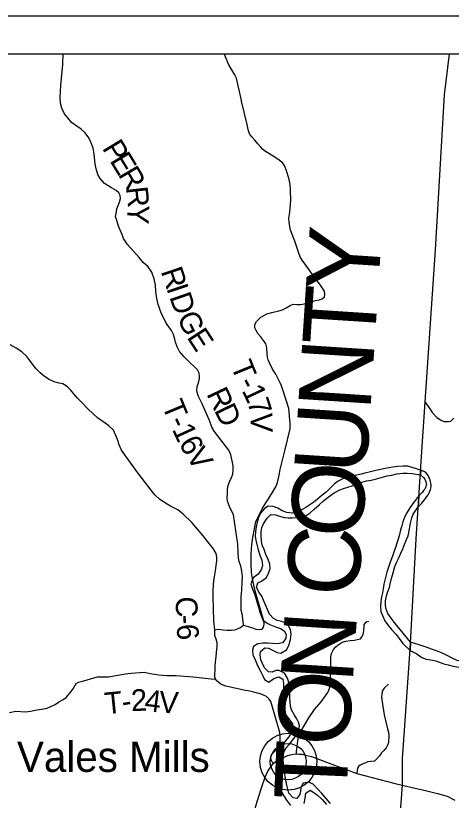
# Model space of a CAD drawing. Extents: x -15 to 405, y -40 to 87.
# Drawn here: x -12.951 to -11.81, y 27.645 to 29.698 of the extents above; entities that cross this region are included whole.
import ezdxf

# ---------------------------------------------------------------- set-up
doc = ezdxf.new("R2010")
doc.units = 0
for name, color, linetype in [('GM_P_State_Location', 7, 'Continuous'), ('GM_P_US_Location', 7, 'Continuous'), ('GM_X_County_Road_Text', 7, 'Continuous'), ('GM_X_County_ROW', 7, 'Continuous'), ('GM_X_Minor_Lake', 7, 'Continuous'), ('GM_X_Minor_River', 7, 'Continuous'), ('GM_X_Township', 7, 'Continuous'), ('GM_X_Township_Road', 7, 'Continuous'), ('GM_X_Township_ROW', 7, 'Continuous'), ('GM_X_Township_Subdivision_Text', 7, 'Continuous'), ('GM_X_Township_Text', 7, 'Continuous')]:
    doc.layers.add(name, color=color, linetype=linetype)

msp = doc.modelspace()

# ---------------------------------------------------------------- linework, layer by layer
at = {"layer": 'GM_P_State_Location'}
for points in [[(-12.4295, 28.0912), (-12.4203, 28.0927), (-12.4081, 28.0913), (-12.3973, 28.09), (-12.3864, 28.0904), (-12.3772, 28.0913), (-12.364, 28.0963), (-12.3542, 28.103), (-12.3558, 28.1131), (-12.3584, 28.1325), (-12.3603, 28.1413), (-12.3606, 28.1685), (-12.3606, 28.1772), (-12.3589, 28.1945), (-12.358, 28.2157), (-12.3576, 28.2307), (-12.3586, 28.2441), (-12.3619, 28.2575), (-12.366, 28.2701), (-12.3678, 28.2782), (-12.3683, 28.2925), (-12.3691, 28.3154), (-12.3778, 28.3744), (-12.3811, 28.3917), (-12.391, 28.4134), (-12.3968, 28.4277), (-12.3976, 28.4364), (-12.3969, 28.4492), (-12.3961, 28.4594), (-12.3948, 28.4688), (-12.3915, 28.4778), (-12.3861, 28.4892), (-12.3828, 28.4982), (-12.3816, 28.5098), (-12.3818, 28.5201), (-12.3846, 28.5333), (-12.388, 28.5487), (-12.393, 28.5612), (-12.4139, 28.588), (-12.4316, 28.6106), (-12.4372, 28.6213), (-12.4433, 28.6385), (-12.4632, 28.682), (-12.4724, 28.7012), (-12.4751, 28.7096), (-12.4765, 28.7176), (-12.4755, 28.7275), (-12.4728, 28.7369), (-12.4698, 28.7484), (-12.4695, 28.7558), (-12.4709, 28.763), (-12.4752, 28.7711), (-12.4843, 28.7811), (-12.4946, 28.7895), (-12.5096, 28.8053), (-12.5218, 28.8196), (-12.5283, 28.8315), (-12.5325, 28.8441), (-12.5343, 28.8515), (-12.5377, 28.8642), (-12.5431, 28.8745), (-12.5568, 28.8936), (-12.5703, 28.9204), (-12.5782, 28.9426), (-12.5815, 28.9579), (-12.5839, 28.9764), (-12.5852, 28.9926), (-12.5889, 29.0096), (-12.5949, 29.027), (-12.604, 29.0407), (-12.617, 29.0525), (-12.628, 29.0657), (-12.6583, 29.0997), (-12.6685, 29.1152), (-12.6716, 29.1229), (-12.6823, 29.1474), (-12.6861, 29.1625), (-12.6894, 29.1726), (-12.6884, 29.1806), (-12.6859, 29.1923), (-12.6793, 29.2101), (-12.6769, 29.2199), (-12.6772, 29.2275), (-12.6813, 29.2344), (-12.6882, 29.241), (-12.7004, 29.2476), (-12.7183, 29.2592), (-12.7296, 29.2719), (-12.7357, 29.2821), (-12.7405, 29.2974), (-12.7433, 29.3104), (-12.7453, 29.3354), (-12.7484, 29.3512), (-12.7548, 29.3675), (-12.7599, 29.3783), (-12.769, 29.3913), (-12.7793, 29.4015), (-12.7959, 29.4127), (-12.8053, 29.4189), (-12.8145, 29.4308), (-12.8231, 29.4411), (-12.83, 29.4558), (-12.8336, 29.4695), (-12.8343, 29.4842), (-12.8326, 29.5158), (-12.828, 29.5706), (-12.8264, 29.5981)], [(-12.3602, 29.4764), (-12.3729, 29.5346), (-12.3777, 29.5435), (-12.3926, 29.5694), (-12.4029, 29.5924), (-12.4041, 29.5981)], [(-12.3201, 28.8987), (-12.3096, 28.9089), (-12.2931, 28.9178), (-12.2806, 28.9214), (-12.2621, 28.926), (-12.2527, 28.9287), (-12.2427, 28.9334), (-12.2321, 28.94), (-12.2244, 28.9428), (-12.2147, 28.9425), (-12.2048, 28.9426), (-12.192, 28.9449), (-12.1785, 28.9489), (-12.1741, 28.9502), (-12.1698, 28.9517), (-12.1627, 28.954), (-12.1553, 28.9545), (-12.1494, 28.9571), (-12.1425, 28.9619), (-12.1412, 28.9693), (-12.1427, 28.9768), (-12.151, 28.9905), (-12.1736, 29.0211), (-12.193, 29.0477), (-12.1992, 29.0558), (-12.2053, 29.0655), (-12.2088, 29.0737), (-12.2206, 29.1078), (-12.2313, 29.137), (-12.2341, 29.1515), (-12.2354, 29.1581), (-12.2356, 29.1681), (-12.233, 29.1839), (-12.2307, 29.2148), (-12.2316, 29.2416), (-12.2321, 29.2573), (-12.2361, 29.2732), (-12.2417, 29.2923), (-12.2466, 29.3041), (-12.252, 29.312), (-12.2608, 29.3204), (-12.2729, 29.3282), (-12.2969, 29.3423), (-12.3052, 29.3486), (-12.3093, 29.3536), (-12.3173, 29.3627), (-12.3247, 29.3726), (-12.3323, 29.3803), (-12.3379, 29.3875), (-12.3415, 29.3967), (-12.3461, 29.4166), (-12.3598, 29.4744), (-12.3602, 29.4764)], [(-12.3542, 28.103), (-12.3423, 28.0994), (-12.3306, 28.096), (-12.3219, 28.0927), (-12.3135, 28.0916), (-12.306, 28.0928), (-12.3024, 28.0979), (-12.3009, 28.1055), (-12.3017, 28.1135), (-12.304, 28.1228), (-12.3068, 28.1321), (-12.3252, 28.1956), (-12.3313, 28.2252), (-12.3339, 28.241), (-12.3349, 28.2637), (-12.3344, 28.2895), (-12.3328, 28.3144), (-12.3311, 28.3274), (-12.3251, 28.3607), (-12.3219, 28.3737), (-12.3157, 28.3887), (-12.3057, 28.4078), (-12.2961, 28.4236), (-12.291, 28.4311), (-12.2802, 28.4479), (-12.2701, 28.465), (-12.2655, 28.4769), (-12.2617, 28.4915), (-12.2586, 28.5103), (-12.2459, 28.5629), (-12.2328, 28.6172), (-12.2325, 28.6308), (-12.2362, 28.6701), (-12.2418, 28.6895), (-12.2542, 28.7267), (-12.2578, 28.7359), (-12.2635, 28.7479), (-12.2701, 28.7599), (-12.2785, 28.7731), (-12.2853, 28.7879), (-12.2897, 28.7977), (-12.292, 28.8046), (-12.2928, 28.8125), (-12.2938, 28.8285), (-12.2959, 28.8392), (-12.3019, 28.8484), (-12.3099, 28.8588), (-12.317, 28.8665), (-12.3218, 28.8739), (-12.3247, 28.8815), (-12.3252, 28.8897), (-12.3208, 28.8979), (-12.3201, 28.8987)], [(-11.8794, 28.6874), (-11.8688, 28.6718), (-11.8599, 28.6592), (-11.8484, 28.6469), (-11.8389, 28.6408), (-11.8297, 28.6361), (-11.818, 28.6358), (-11.8113, 28.6369), (-11.8035, 28.645)], [(-12.2159, 27.7663), (-12.2155, 27.7715), (-12.2144, 27.7864), (-12.2115, 27.8059), (-12.2063, 27.8222), (-12.1952, 27.8412), (-12.1833, 27.8604), (-12.1686, 27.8822), (-12.1514, 27.9021), (-12.1336, 27.9266), (-12.1291, 27.937), (-12.1273, 27.9463), (-12.1264, 27.9702), (-12.1268, 27.9823), (-12.126, 28.0001), (-12.1257, 28.0122), (-12.1255, 28.0205), (-12.1239, 28.0287), (-12.119, 28.0392), (-12.1126, 28.0464), (-12.1067, 28.0517), (-12.0965, 28.0589), (-12.0864, 28.0615), (-12.0751, 28.0629), (-12.0637, 28.064), (-12.0567, 28.0653), (-12.0485, 28.0676), (-12.0444, 28.0729), (-12.0413, 28.079), (-12.0395, 28.0885), (-12.0389, 28.0997), (-12.0382, 28.1051), (-12.0328, 28.1118), (-12.0268, 28.1136)], [(-12.9675, 27.8749), (-12.9509, 27.8777), (-12.9257, 27.8767), (-12.9125, 27.8777), (-12.9005, 27.8807), (-12.8836, 27.8833), (-12.8685, 27.8858), (-12.8591, 27.89), (-12.8479, 27.8958), (-12.8361, 27.9032), (-12.8264, 27.9083), (-12.8185, 27.915), (-12.8066, 27.9288), (-12.8007, 27.9361), (-12.7959, 27.944), (-12.7928, 27.9501), (-12.7869, 27.9539), (-12.7765, 27.9563), (-12.7665, 27.9588), (-12.7528, 27.9634), (-12.737, 27.9678), (-12.7267, 27.9683), (-12.7079, 27.9682), (-12.6788, 27.9733), (-12.6571, 27.9764), (-12.6484, 27.9772), (-12.6259, 27.9793), (-12.6137, 27.98), (-12.5992, 27.9767), (-12.5767, 27.9733), (-12.5555, 27.9718), (-12.5308, 27.9711), (-12.4864, 27.9675), (-12.4389, 27.9626), (-12.4283, 27.9619)], [(-11.9748, 27.9483), (-11.9866, 27.9381), (-11.9917, 27.9303), (-11.9931, 27.9155), (-11.9921, 27.9075), (-11.9864, 27.8684), (-11.9777, 27.8315), (-11.9744, 27.8188), (-11.9736, 27.8084), (-11.9745, 27.8017), (-11.9753, 27.7958), (-11.9779, 27.7887), (-11.9813, 27.782), (-11.9869, 27.7755), (-11.9936, 27.7686), (-11.9987, 27.761), (-12.0058, 27.7534), (-12.0112, 27.7471), (-12.0212, 27.746), (-12.029, 27.7451), (-12.0373, 27.7422), (-12.044, 27.7396), (-12.0489, 27.7367), (-12.0533, 27.733), (-12.0558, 27.7289), (-12.0569, 27.7228), (-12.0579, 27.7152)]]:
    msp.add_lwpolyline(points, dxfattribs=at)
at = {"layer": 'GM_X_County_Road_Text'}
msp.add_lwpolyline([(-11.8158, 29.5981), (-11.829, 29.4908), (-11.8529, 29.085), (-11.8796, 28.688), (-11.8901, 28.5317), (-11.9037, 28.329), (-11.9193, 28.0402), (-11.9394, 27.7533), (-11.9393, 27.6849), (-11.9648, 27.3408), (-11.9842, 27.077), (-11.9851, 27.0649), (-11.9967, 26.9077), (-12.0077, 26.7373), (-12.0327, 26.366)], dxfattribs=at)
at = {"layer": 'GM_X_County_ROW'}
msp.add_line((-12.2373, 27.7459), (-12.2373, 27.7459), dxfattribs=at)
at = {"layer": 'GM_X_Township'}
for p, q in [((-14.193, 29.6981), (-7.193, 29.6981)), ((-14.093, 29.5981), (-7.293, 29.5981))]:
    msp.add_line(p, q, dxfattribs=at)
at = {"layer": 'GM_X_Township_Road'}
for p, q in [((-11.8906, 28.5088), (-11.8914, 28.4969)), ((-11.8952, 28.4414), (-11.8971, 28.4132)), ((-11.9173, 28.0583), (-11.9185, 28.0366))]:
    msp.add_line(p, q, dxfattribs=at)
for points in [[(-11.8906, 28.5088), (-11.9105, 28.515), (-11.9246, 28.5188), (-11.9367, 28.5192), (-11.9511, 28.5184), (-11.9633, 28.5165), (-11.9728, 28.515), (-11.9838, 28.5131), (-11.9956, 28.5109), (-12.0085, 28.5078), (-12.0218, 28.504), (-12.0366, 28.5006), (-12.0468, 28.4984), (-12.0586, 28.4953), (-12.0693, 28.4935), (-12.0799, 28.4912), (-12.0928, 28.4866), (-12.1069, 28.4798), (-12.1167, 28.4726), (-12.1262, 28.4635), (-12.1384, 28.451), (-12.1483, 28.4434), (-12.1612, 28.4328), (-12.1707, 28.4252), (-12.181, 28.418), (-12.1916, 28.4112), (-12.2011, 28.4055), (-12.2152, 28.3995), (-12.2273, 28.3964), (-12.2414, 28.3976), (-12.2531, 28.4025), (-12.2649, 28.409), (-12.2767, 28.4139), (-12.2903, 28.4143), (-12.2998, 28.4086), (-12.3101, 28.3965), (-12.3151, 28.3851), (-12.3189, 28.3726), (-12.3215, 28.3601), (-12.3231, 28.3479), (-12.3242, 28.3358), (-12.3227, 28.3259), (-12.3163, 28.3001), (-12.3114, 28.2861), (-12.3068, 28.2728), (-12.3049, 28.2595), (-12.3072, 28.25), (-12.3163, 28.2364), (-12.3293, 28.2273), (-12.3354, 28.2117), (-12.3312, 28.1977), (-12.3259, 28.1852), (-12.3221, 28.1742), (-12.3187, 28.1617), (-12.3153, 28.1503), (-12.3123, 28.1396), (-12.3092, 28.1302), (-12.3039, 28.1173), (-12.2941, 28.1093), (-12.2842, 28.1036), (-12.2709, 28.0986), (-12.2573, 28.0941), (-12.2478, 28.0884), (-12.2429, 28.0789), (-12.2436, 28.0683), (-12.2524, 28.0565), (-12.266, 28.0542), (-12.2789, 28.0554), (-12.2919, 28.0558), (-12.304, 28.0558), (-12.3169, 28.0543), (-12.3287, 28.0475), (-12.3314, 28.038), (-12.3299, 28.0251), (-12.3242, 28.0122), (-12.317, 27.9962), (-12.3105, 27.9829), (-12.3041, 27.9704), (-12.2992, 27.9606), (-12.2885, 27.9541), (-12.2756, 27.9632), (-12.262, 27.9681), (-12.2517, 27.962), (-12.2498, 27.9514), (-12.2495, 27.9412), (-12.2495, 27.9279), (-12.2499, 27.9169), (-12.2502, 27.9066), (-12.2499, 27.8941), (-12.2488, 27.8839), (-12.2453, 27.8706), (-12.2363, 27.8577), (-12.226, 27.8452), (-12.226, 27.8319), (-12.2298, 27.8216), (-12.2363, 27.8106), (-12.2454, 27.7993), (-12.2542, 27.7867), (-12.2599, 27.7757), (-12.2633, 27.7613), (-12.2648, 27.7503)], [(-12.2485, 27.7268), (-12.25, 27.7401), (-12.2508, 27.7518), (-12.2504, 27.7613), (-12.2485, 27.7716), (-12.2439, 27.781), (-12.2337, 27.7924), (-12.2264, 27.8019), (-12.2154, 27.8156), (-12.2101, 27.8266), (-12.2082, 27.8394), (-12.2108, 27.8489), (-12.215, 27.8584), (-12.2214, 27.8679), (-12.2286, 27.8812), (-12.2313, 27.8907), (-12.2324, 27.9017), (-12.2332, 27.9116), (-12.2331, 27.9229), (-12.2335, 27.937), (-12.2343, 27.948), (-12.2392, 27.9643), (-12.2475, 27.9772), (-12.2608, 27.9848), (-12.2703, 27.9841), (-12.2798, 27.9803), (-12.2893, 27.9807), (-12.2995, 27.9917), (-12.3048, 28.0027), (-12.309, 28.0122), (-12.3109, 28.0251), (-12.3101, 28.0345), (-12.2987, 28.0436), (-12.2888, 28.0425), (-12.2767, 28.0364), (-12.2664, 28.0315), (-12.2566, 28.03), (-12.2421, 28.0387), (-12.236, 28.05), (-12.2311, 28.0652), (-12.2296, 28.0796), (-12.2314, 28.0922), (-12.239, 28.1066), (-12.2538, 28.1127), (-12.2664, 28.1157), (-12.2762, 28.1206), (-12.2865, 28.1317), (-12.2921, 28.1442), (-12.2974, 28.1567), (-12.3024, 28.1685), (-12.3069, 28.1791), (-12.3134, 28.189), (-12.3206, 28.2019), (-12.3175, 28.214), (-12.3076, 28.2182), (-12.2947, 28.228), (-12.289, 28.239), (-12.2852, 28.2508), (-12.2859, 28.2629), (-12.2897, 28.2751), (-12.2962, 28.288), (-12.3007, 28.3013), (-12.3053, 28.3126), (-12.3071, 28.3237), (-12.3083, 28.3369), (-12.3079, 28.3479), (-12.3063, 28.3586), (-12.3018, 28.3684), (-12.2926, 28.3832), (-12.2831, 28.3927), (-12.271, 28.3919), (-12.2607, 28.3885), (-12.2471, 28.3847), (-12.2376, 28.3839), (-12.2266, 28.3839), (-12.2159, 28.3847), (-12.2019, 28.3858), (-12.1924, 28.3888), (-12.181, 28.3964), (-12.1696, 28.4063), (-12.1567, 28.418), (-12.1438, 28.429), (-12.1297, 28.4408), (-12.1168, 28.4491), (-12.1027, 28.4571), (-12.0928, 28.4605), (-12.0814, 28.4646), (-12.0704, 28.4677), (-12.0545, 28.4741), (-12.0446, 28.4775), (-12.0324, 28.4805), (-12.0207, 28.4828), (-12.0059, 28.4862), (-11.9941, 28.4892), (-11.9781, 28.4938), (-11.966, 28.496), (-11.9534, 28.4994), (-11.9371, 28.501), (-11.9257, 28.5009), (-11.9128, 28.4998), (-11.8914, 28.4969)], [(-11.8971, 28.4132), (-11.8873, 28.4225), (-11.8839, 28.4271), (-11.8808, 28.4308), (-11.8782, 28.435), (-11.8747, 28.4399), (-11.8713, 28.4445), (-11.8686, 28.449), (-11.8663, 28.4535), (-11.8648, 28.4581), (-11.864, 28.4619), (-11.8636, 28.4661), (-11.8636, 28.4698), (-11.864, 28.474), (-11.8647, 28.4778), (-11.8655, 28.482), (-11.8666, 28.4858), (-11.8689, 28.49), (-11.8707, 28.4945), (-11.8749, 28.4995), (-11.8779, 28.5037), (-11.8906, 28.5088)], [(-11.8914, 28.4969), (-11.8829, 28.4896), (-11.8795, 28.4855), (-11.8776, 28.4809), (-11.8761, 28.4748), (-11.8757, 28.471), (-11.8769, 28.4672), (-11.8784, 28.4631), (-11.88, 28.4593), (-11.883, 28.4551), (-11.8861, 28.451), (-11.8952, 28.4414)], [(-11.8952, 28.4414), (-11.9083, 28.4251), (-11.9186, 28.4103), (-11.927, 28.3974), (-11.9323, 28.3879), (-11.9376, 28.3731), (-11.9403, 28.3632), (-11.9433, 28.3526), (-11.946, 28.3405), (-11.9498, 28.3283), (-11.9529, 28.3173), (-11.9563, 28.3067), (-11.9601, 28.2968), (-11.9639, 28.2862), (-11.9673, 28.2767), (-11.9715, 28.2657), (-11.9753, 28.2551), (-11.9795, 28.2422), (-11.9822, 28.2316), (-11.9849, 28.2206), (-11.9868, 28.2107), (-11.9891, 28.1982), (-11.991, 28.1876), (-11.9929, 28.1774), (-11.9952, 28.1645), (-11.996, 28.1527), (-11.9948, 28.1387), (-11.991, 28.1284), (-11.9846, 28.1144), (-11.9747, 28.1015), (-11.9668, 28.0916), (-11.9546, 28.0783), (-11.9471, 28.0684), (-11.9376, 28.0551), (-11.9185, 28.0366)], [(-11.9173, 28.0583), (-11.9365, 28.0818), (-11.9573, 28.1079), (-11.9683, 28.1212), (-11.9766, 28.1337), (-11.9815, 28.1478), (-11.9827, 28.1572), (-11.9827, 28.1671), (-11.98, 28.1796), (-11.9769, 28.191), (-11.9727, 28.2016), (-11.9701, 28.2111), (-11.9678, 28.2225), (-11.9644, 28.2342), (-11.9617, 28.2437), (-11.9579, 28.2566), (-11.9518, 28.2703), (-11.9468, 28.2809), (-11.9423, 28.2919), (-11.9373, 28.3025), (-11.9328, 28.3139), (-11.9274, 28.3276), (-11.9236, 28.337), (-11.9209, 28.3499), (-11.919, 28.3606), (-11.9171, 28.37), (-11.9137, 28.3837), (-11.9106, 28.3932), (-11.8971, 28.4132)], [(-11.8737, 28.0447), (-11.8943, 28.0515), (-11.9173, 28.0583)], [(-11.9185, 28.0366), (-11.9009, 28.0277)], [(-11.7203, 28.0059), (-11.7328, 28.0047), (-11.7464, 28.0035), (-11.7586, 28.0039), (-11.7714, 28.0061), (-11.7813, 28.0076), (-11.7949, 28.011), (-11.8082, 28.0166), (-11.8226, 28.0242), (-11.8362, 28.0306), (-11.8495, 28.0359), (-11.8627, 28.0407), (-11.8737, 28.0447)], [(-11.9009, 28.0277), (-11.8877, 28.0187), (-11.8759, 28.0142), (-11.8642, 28.0123), (-11.8513, 28.0097), (-11.8392, 28.0056), (-11.8297, 28.0018), (-11.8184, 27.9992), (-11.8055, 27.9958), (-11.7907, 27.9928), (-11.7771, 27.9909), (-11.7642, 27.9898), (-11.7525, 27.9891), (-11.7426, 27.9891), (-11.7305, 27.9896), (-11.7192, 27.9907), (-11.7052, 27.9923), (-11.6915, 27.9938), (-11.6764, 27.9969), (-11.6666, 27.9988), (-11.6522, 28.0042)], [(-12.2648, 27.7503), (-12.266, 27.7374), (-12.2664, 27.7245), (-12.2664, 27.7147), (-12.2653, 27.7033), (-12.2615, 27.6877), (-12.2585, 27.6778), (-12.2543, 27.6649), (-12.2482, 27.6551), (-12.2418, 27.6452), (-12.2316, 27.6315)], [(-12.1271, 27.6364), (-12.1381, 27.6497), (-12.1495, 27.6622), (-12.1605, 27.6744), (-12.1726, 27.6873), (-12.1848, 27.6922), (-12.1981, 27.6899), (-12.2045, 27.6786), (-12.2053, 27.6691), (-12.2068, 27.6596), (-12.2152, 27.6497), (-12.2247, 27.6513), (-12.2357, 27.6634), (-12.2383, 27.674), (-12.2414, 27.6847), (-12.2436, 27.6972), (-12.2455, 27.7067), (-12.2474, 27.7173), (-12.2485, 27.7268)], [(-12.1955, 27.6368), (-12.1932, 27.6505), (-12.1916, 27.6638), (-12.1799, 27.6713), (-12.1704, 27.6656), (-12.1605, 27.6584), (-12.1488, 27.647), (-12.1374, 27.6334)]]:
    msp.add_lwpolyline(points, dxfattribs=at)
at = {"layer": 'GM_X_Township_Subdivision_Text'}
for radius in [0.0744, 0.0472]:
    msp.add_circle((-12.2373, 27.7459), radius, dxfattribs=at)
at = {"layer": 'GM_X_Township_Text'}
for points in [[(-12.2762, 27.7419), (-12.2802, 27.7461), (-12.282, 27.7507), (-12.2828, 27.7583), (-12.2814, 27.7635), (-12.2776, 27.7681), (-12.2736, 27.7727), (-12.2656, 27.7811), (-12.2614, 27.7877), (-12.259, 27.7955), (-12.2584, 27.8054), (-12.2588, 27.8144), (-12.2598, 27.8222), (-12.2726, 27.8678), (-12.2826, 27.903), (-12.2874, 27.9092), (-12.294, 27.9164), (-12.3022, 27.92), (-12.31, 27.923), (-12.3188, 27.9252), (-12.3276, 27.9276), (-12.338, 27.93), (-12.3497, 27.9324), (-12.3619, 27.9344), (-12.3733, 27.937), (-12.3817, 27.9388), (-12.3923, 27.9413), (-12.4005, 27.9434), (-12.4077, 27.9463), (-12.4139, 27.9491), (-12.4193, 27.9529), (-12.4235, 27.9563), (-12.4283, 27.9619), (-12.4297, 27.9667), (-12.4297, 27.9759), (-12.4291, 27.9829), (-12.4289, 27.9949), (-12.4275, 28.0075), (-12.4261, 28.0199), (-12.4257, 28.0317), (-12.4237, 28.0461), (-12.4237, 28.0567), (-12.4261, 28.0663), (-12.4293, 28.0761), (-12.4301, 28.0847), (-12.4295, 28.0912), (-12.4323, 28.1135), (-12.4328, 28.1487), (-12.4336, 28.1764), (-12.4341, 28.1904), (-12.4334, 28.2114), (-12.4308, 28.2298), (-12.4283, 28.2453), (-12.4259, 28.2591), (-12.4244, 28.2714), (-12.4242, 28.2811), (-12.4259, 28.2904), (-12.4338, 28.3035), (-12.4445, 28.317), (-12.4598, 28.3369), (-12.49, 28.3721), (-12.5124, 28.3935), (-12.5209, 28.4009), (-12.5265, 28.4047), (-12.5349, 28.4096), (-12.5458, 28.4149), (-12.5547, 28.4201), (-12.5645, 28.4255), (-12.5737, 28.4321), (-12.5872, 28.4443), (-12.6028, 28.4642), (-12.6311, 28.5017), (-12.6612, 28.5431), (-12.6741, 28.5612), (-12.6801, 28.5747), (-12.6849, 28.5887), (-12.6895, 28.6009), (-12.6951, 28.613), (-12.7071, 28.6247), (-12.7167, 28.6321), (-12.7369, 28.6461), (-12.7617, 28.6683), (-12.7792, 28.6869), (-12.7895, 28.6971), (-12.8002, 28.7098), (-12.8074, 28.7188), (-12.8155, 28.7265), (-12.8278, 28.7346), (-12.8371, 28.7362), (-12.8505, 28.7402), (-12.8632, 28.7461), (-12.8755, 28.7542), (-12.8874, 28.7632), (-12.8976, 28.7741), (-12.9074, 28.7859), (-12.9139, 28.7954), (-12.9221, 28.8058), (-12.9347, 28.8185), (-12.9502, 28.8282), (-12.9652, 28.8364)], [(-12.2762, 27.7419), (-12.2669, 27.7477), (-12.2575, 27.7536), (-12.2483, 27.7581), (-12.2414, 27.761), (-12.2322, 27.7634), (-12.2229, 27.7655), (-12.2159, 27.7663), (-12.2095, 27.7659), (-12.201, 27.7655), (-12.192, 27.7632), (-12.1762, 27.7595), (-12.1489, 27.7492), (-12.1192, 27.738), (-12.0851, 27.7253), (-12.0717, 27.7204), (-12.0579, 27.7152), (-11.9578, 27.6886), (-11.9391, 27.6844)], [(-12.6735, 27.1335), (-12.6725, 27.1352), (-12.6532, 27.1687), (-12.6441, 27.1822), (-12.6302, 27.1982), (-12.5988, 27.222), (-12.5169, 27.2849), (-12.4139, 27.3645), (-12.3979, 27.3781), (-12.384, 27.3956), (-12.3737, 27.4141), (-12.3655, 27.4369), (-12.3577, 27.4637), (-12.3497, 27.5144), (-12.3469, 27.531), (-12.3357, 27.5831), (-12.3192, 27.6418), (-12.3076, 27.6775), (-12.2978, 27.7057), (-12.2912, 27.7207), (-12.2762, 27.7419)], [(-11.9391, 27.6844), (-11.8746, 27.67), (-11.8464, 27.6629), (-11.821, 27.6553), (-11.801, 27.645)]]:
    msp.add_lwpolyline(points, dxfattribs=at)

# ---------------------------------------------------------------- texts
at = {"layer": 'GM_P_US_Location'}
for s, rotation, p in [('Y', 86.2856, (-12.0026, 28.9708)), ('T', 86.285, (-12.0118, 28.8294)), ('N', 86.285, (-12.0226, 28.6623)), ('U', 86.2853, (-12.0335, 28.4951)), ('O', 86.285, (-12.0443, 28.328)), ('C', 86.2853, (-12.0543, 28.1741)), ('N', 86.2943, (-12.0688, 27.9496)), ('O', 86.4637, (-12.0792, 27.7826)), ('T', 87.4893, (-12.0853, 27.6419))]:
    msp.add_text(s, height=0.1894, rotation=rotation, dxfattribs=at).set_placement(p)
at = {"layer": 'GM_X_Minor_Lake'}
for s, rotation, p in [('C', 271.0538, (-12.5322, 28.1778)), ('-', 272.8317, (-12.5313, 28.1292)), ('6', 274.2233, (-12.5301, 28.1044))]:
    msp.add_text(s, height=0.0568, rotation=rotation, dxfattribs=at).set_placement(p)
at = {"layer": 'GM_X_Minor_River'}
for s, rotation, p in [('P', 301.2751, (-12.7261, 29.3515)), ('E', 301.2717, (-12.7062, 29.3188)), ('R', 300.3888, (-12.6842, 29.2827)), ('R', 276.4458, (-12.6626, 29.2483)), ('Y', 267.5076, (-12.6574, 29.2043)), ('R', 288.5325, (-12.5717, 29.0294)), ('I', 288.5317, (-12.5569, 28.9852)), ('D', 289.0989, (-12.5493, 28.9625)), ('G', 295.9401, (-12.5301, 28.9084)), ('E', 302.9715, (-12.5045, 28.8568)), ('T', 292.1372, (-12.389, 28.7824)), ('R', 295.2838, (-12.4525, 28.7086)), ('1', 295.385, (-12.3598, 28.7174)), ('-', 297.9278, (-12.3704, 28.7374)), ('T', 292.3776, (-12.5692, 28.6786)), ('D', 296.0196, (-12.4323, 28.6657)), ('7', 287.8014, (-12.3455, 28.6876)), ('-', 294.4616, (-12.5522, 28.6373)), ('V', 270.1239, (-12.3355, 28.6588)), ('1', 294.6608, (-12.5424, 28.6158)), ('6', 299.606, (-12.5254, 28.5793)), ('V', 302.2015, (-12.5066, 28.5464)), ('T', 5.8087, (-12.7153, 27.8697)), ('2', 2.0718, (-12.6483, 27.878)), ('4', 352.6994, (-12.6158, 27.8794)), ('V', 356.2091, (-12.5773, 27.8746)), ('-', 9.1583, (-12.6695, 27.8745))]:
    msp.add_text(s, height=0.0568, rotation=rotation, dxfattribs=at).set_placement(p)
at = {"layer": 'GM_X_Township_ROW'}
msp.add_text('Vales Mills', height=0.078977, rotation=0, dxfattribs=at).set_placement((-12.9477, 27.7191))

doc.saveas('drawing.dxf')
